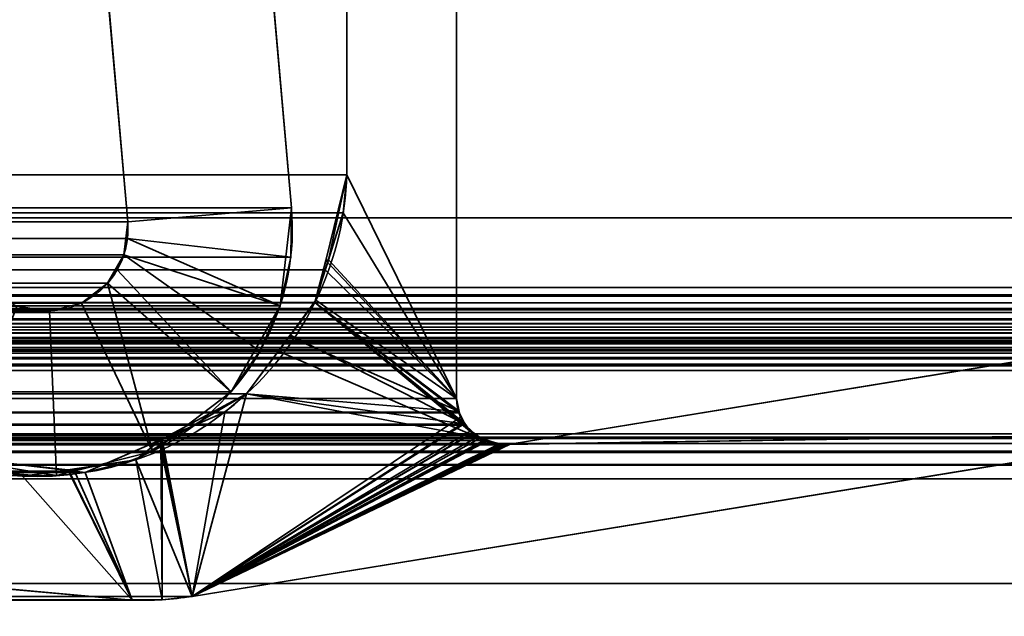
# Model space of a CAD drawing. Header units: millimetres. Extents: x -603 to 3703, y -115 to 193.
# Tile 312 of 656: x 400.01 to 409, y 3.72 to 9.16. Entities that reach past the tile are written whole.
import ezdxf

# ---------------------------------------------------------------- set-up
doc = ezdxf.new("R2010")
doc.units = ezdxf.units.MM
doc.layers.add('151', color=7, linetype='Continuous', true_color=0xffffff)

# ---------------------------------------------------------------- blocks, each defined once
blk = doc.blocks.new('UG_SURFACE_001')
at = {"layer": '151', "color": 252, "linetype": 'Continuous', "lineweight": 35}
for points in [[(603, -18, 2212.25), (603, 174.4, 2212.25), (-603, 174.4, 2212.25), (-603, -18, 2212.25)], [(-453, -18, 2062.2499), (-453, 174.4, 2062.2499), (453, 174.4, 2062.2499), (453, -18, 2062.2499)]]:
    blk.add_3dface(points, dxfattribs=at)
blk = doc.blocks.new('UG_SURFACE_009')
at = {"layer": '151', "color": 252, "linetype": 'Continuous', "lineweight": 35}
for points in [[(-414.5, -29.92, 2023.7501), (414.5, -29.92, 2023.7501), (414.5, 14.42, 2023.7501), (-414.5, 14.42, 2023.7501)], [(-413, -29.92, 2022.2499), (-413, 14.42, 2022.2499), (413, 14.42, 2022.2499), (413, -29.92, 2022.2499)], [(-401.8933, 14.2823, 2011.1434), (-402.4915, 7.4461, 2011.7414), (402.4915, 7.4461, 2011.7414), (401.8933, 14.2823, 2011.1434)], [(400.9971, 7.3154, 2010.2472), (400.3991, 14.1516, 2009.649), (401.8933, 14.2823, 2011.1434), (402.4915, 7.4461, 2011.7414)], [(-400.3991, 14.1516, 2009.649), (400.3991, 14.1516, 2009.649), (400.9971, 7.3154, 2010.2472), (-400.9971, 7.3154, 2010.2472)], [(402.4915, 7.4461, 2011.7414), (-402.4915, 7.4461, 2011.7414), (-402.4853, 6.9929, 2011.7352)], [(402.4853, 6.9929, 2011.7352), (402.4915, 7.4461, 2011.7414), (-402.4853, 6.9929, 2011.7352)], [(402.4915, 7.4461, 2011.7414), (402.4853, 6.9929, 2011.7352), (400.9951, 7.1643, 2010.2451), (400.9971, 7.3154, 2010.2472)], [(-400.9951, 7.1643, 2010.2451), (-400.9971, 7.3154, 2010.2472), (400.9971, 7.3154, 2010.2472)], [(-400.9951, 7.1643, 2010.2451), (400.9971, 7.3154, 2010.2472), (400.9951, 7.1643, 2010.2451)], [(400.9951, 7.1643, 2010.2451), (400.9628, 7.0167, 2010.2129), (-400.9628, 7.0167, 2010.2129), (-400.9951, 7.1643, 2010.2451)], [(402.3884, 6.55, 2011.6384), (402.2047, 6.1356, 2011.4546), (400.9628, 7.0167, 2010.2129), (400.9951, 7.1643, 2010.2451)], [(400.9951, 7.1643, 2010.2451), (402.4853, 6.9929, 2011.7352), (402.3884, 6.55, 2011.6384)], [(-400.9628, 7.0167, 2010.2129), (400.9628, 7.0167, 2010.2129), (400.9016, 6.8785, 2010.1516)], [(-400.9016, 6.8785, 2010.1516), (-400.9628, 7.0167, 2010.2129), (400.9016, 6.8785, 2010.1516)], [(400.9016, 6.8785, 2010.1516), (400.9628, 7.0167, 2010.2129), (402.2047, 6.1356, 2011.4546), (401.9416, 5.7665, 2011.1916)], [(-402.4853, 6.9929, 2011.7352), (-402.3884, 6.55, 2011.6384), (402.3884, 6.55, 2011.6384), (402.4853, 6.9929, 2011.7352)], [(400.9016, 6.8785, 2010.1516), (400.8139, 6.7555, 2010.0639), (-400.8139, 6.7555, 2010.0639), (-400.9016, 6.8785, 2010.1516)], [(401.9416, 5.7665, 2011.1916), (401.2231, 5.2213, 2010.473), (400.8139, 6.7555, 2010.0639), (400.9016, 6.8785, 2010.1516)], [(400.5744, 6.5738, 2009.8243), (-400.5744, 6.5738, 2009.8243), (-400.8139, 6.7555, 2010.0639), (400.8139, 6.7555, 2010.0639)], [(401.2231, 5.2213, 2010.473), (400.5744, 6.5738, 2009.8243), (400.8139, 6.7555, 2010.0639)], [(400.2827, 6.5007, 2009.5327), (-400.2827, 6.5007, 2009.5327), (-400.5744, 6.5738, 2009.8243), (400.5744, 6.5738, 2009.8243)], [(400.2827, 6.5007, 2009.5327), (400.5744, 6.5738, 2009.8243), (401.2231, 5.2213, 2010.473), (400.3482, 5.0021, 2009.5983)], [(402.2047, 6.1356, 2011.4546), (-402.3884, 6.55, 2011.6384), (-402.2047, 6.1356, 2011.4546)], [(402.2047, 6.1356, 2011.4546), (402.3884, 6.55, 2011.6384), (-402.3884, 6.55, 2011.6384)], [(399.9858, 6.5481, 2009.2359), (-399.9858, 6.5481, 2009.2359), (-400.2827, 6.5007, 2009.5327), (400.2827, 6.5007, 2009.5327)], [(400.3482, 5.0021, 2009.5983), (399.4574, 5.1442, 2008.7075), (399.9858, 6.5481, 2009.2359), (400.2827, 6.5007, 2009.5327)], [(-402.2047, 6.1356, 2011.4546), (-401.9416, 5.7665, 2011.1916), (401.9416, 5.7665, 2011.1916), (402.2047, 6.1356, 2011.4546)], [(401.9416, 5.7665, 2011.1916), (-401.9416, 5.7665, 2011.1916), (-401.2231, 5.2213, 2010.473), (401.2231, 5.2213, 2010.473)], [(401.2231, 5.2213, 2010.473), (-401.2231, 5.2213, 2010.473), (-400.3482, 5.0021, 2009.5983), (400.3482, 5.0021, 2009.5983)], [(400.3482, 5.0021, 2009.5983), (-400.3482, 5.0021, 2009.5983), (-399.4574, 5.1442, 2008.7075), (399.4574, 5.1442, 2008.7075)]]:
    blk.add_3dface(points, dxfattribs=at)
blk = doc.blocks.new('UG_SURFACE_010')
at = {"layer": '151', "color": 252, "linetype": 'Continuous', "lineweight": 35}
for points in [[(400.9971, 7.3154, -8.75), (400.3991, 14.1516, -8.75), (401.8933, 14.2823, -8.75), (402.4915, 7.4461, -8.75)], [(402.4915, 7.4461, 2011.7414), (401.8933, 14.2823, 2011.1434), (400.3991, 14.1516, 2009.649), (400.9971, 7.3154, 2010.2472)], [(401.8933, 14.2823, 2011.1434), (402.4915, 7.4461, 2011.7414), (402.4915, 7.4461, -8.75), (401.8933, 14.2823, -8.75)], [(400.3991, 14.1516, 2009.649), (400.3991, 14.1516, -8.75), (400.9971, 7.3154, -8.75), (400.9971, 7.3154, 2010.2472)], [(402.4915, 7.4461, -8.75), (402.3884, 6.55, -8.75), (400.9628, 7.0167, -8.75), (400.9971, 7.3154, -8.75)], [(400.9971, 7.3154, 2010.2472), (400.9951, 7.1643, 2010.2451), (402.4853, 6.9929, 2011.7352), (402.4915, 7.4461, 2011.7414)], [(402.4915, 7.4461, -8.75), (402.4853, 6.9929, 2011.7352), (402.3884, 6.55, 2011.6384)], [(402.3884, 6.55, 2011.6384), (402.3884, 6.55, -8.75), (402.4915, 7.4461, -8.75)], [(402.4915, 7.4461, -8.75), (402.4915, 7.4461, 2011.7414), (402.4853, 6.9929, 2011.7352)], [(400.9971, 7.3154, -8.75), (400.9628, 7.0167, -8.75), (400.9628, 7.0167, 2010.2129)], [(400.9628, 7.0167, 2010.2129), (400.9951, 7.1643, 2010.2451), (400.9971, 7.3154, -8.75)], [(400.9951, 7.1643, 2010.2451), (400.9971, 7.3154, 2010.2472), (400.9971, 7.3154, -8.75)], [(400.9951, 7.1643, 2010.2451), (400.9628, 7.0167, 2010.2129), (402.2047, 6.1356, 2011.4546), (402.3884, 6.55, 2011.6384)], [(402.3884, 6.55, 2011.6384), (402.4853, 6.9929, 2011.7352), (400.9951, 7.1643, 2010.2451)], [(400.9628, 7.0167, -8.75), (400.8139, 6.7555, -8.75), (400.8139, 6.7555, 2010.0639)], [(400.8139, 6.7555, 2010.0639), (400.9016, 6.8785, 2010.1516), (400.9628, 7.0167, -8.75)], [(400.8139, 6.7555, -8.75), (400.9628, 7.0167, -8.75), (402.3884, 6.55, -8.75), (401.9416, 5.7665, -8.75)], [(400.9016, 6.8785, 2010.1516), (400.9628, 7.0167, 2010.2129), (400.9628, 7.0167, -8.75)], [(401.9416, 5.7665, 2011.1916), (402.2047, 6.1356, 2011.4546), (400.9628, 7.0167, 2010.2129), (400.9016, 6.8785, 2010.1516)], [(400.9016, 6.8785, 2010.1516), (400.8139, 6.7555, 2010.0639), (401.2231, 5.2213, 2010.473), (401.9416, 5.7665, 2011.1916)], [(400.8139, 6.7555, 2010.0639), (400.8139, 6.7555, -8.75), (400.5744, 6.5738, -8.75), (400.5744, 6.5738, 2009.8243)], [(400.5744, 6.5738, -8.75), (400.8139, 6.7555, -8.75), (401.9416, 5.7665, -8.75), (401.2231, 5.2213, -8.75)], [(400.8139, 6.7555, 2010.0639), (400.5744, 6.5738, 2009.8243), (401.2231, 5.2213, 2010.473)], [(400.5744, 6.5738, 2009.8243), (400.5744, 6.5738, -8.75), (400.2827, 6.5007, -8.75), (400.2827, 6.5007, 2009.5327)], [(401.2231, 5.2213, -8.75), (400.3482, 5.0021, -8.75), (400.2827, 6.5007, -8.75), (400.5744, 6.5738, -8.75)], [(400.3482, 5.0021, 2009.5983), (401.2231, 5.2213, 2010.473), (400.5744, 6.5738, 2009.8243), (400.2827, 6.5007, 2009.5327)], [(399.9858, 6.5481, -8.75), (400.2827, 6.5007, -8.75), (400.3482, 5.0021, -8.75), (399.4574, 5.1442, -8.75)], [(400.2827, 6.5007, 2009.5327), (399.9858, 6.5481, 2009.2359), (399.4574, 5.1442, 2008.7075), (400.3482, 5.0021, 2009.5983)], [(400.2827, 6.5007, 2009.5327), (400.2827, 6.5007, -8.75), (399.9858, 6.5481, -8.75), (399.9858, 6.5481, 2009.2359)], [(402.3884, 6.55, -8.75), (402.2047, 6.1356, 2011.4546), (401.9416, 5.7665, 2011.1916)], [(401.9416, 5.7665, 2011.1916), (401.9416, 5.7665, -8.75), (402.3884, 6.55, -8.75)], [(402.3884, 6.55, -8.75), (402.3884, 6.55, 2011.6384), (402.2047, 6.1356, 2011.4546)], [(401.2231, 5.2213, 2010.473), (401.2231, 5.2213, -8.75), (401.9416, 5.7665, -8.75), (401.9416, 5.7665, 2011.1916)], [(400.3482, 5.0021, 2009.5983), (400.3482, 5.0021, -8.75), (401.2231, 5.2213, -8.75), (401.2231, 5.2213, 2010.473)], [(399.4574, 5.1442, 2008.7075), (399.4574, 5.1442, -8.75), (400.3482, 5.0021, -8.75), (400.3482, 5.0021, 2009.5983)]]:
    blk.add_3dface(points, dxfattribs=at)
blk = doc.blocks.new('UG_SURFACE_011')
at = {"layer": '151', "color": 252, "linetype": 'Continuous', "lineweight": 35}
for points in [[(-397, 4.0145, -7.75), (-412, 4.0145, -7.75), (-412, -24.9528, -7.75), (412, -24.9528, -7.75)], [(397, 4.0145, -8.75), (412, 4.0145, -8.75), (412, -24.9528, -8.75), (-412, -24.9528, -8.75)], [(397, 4.0145, -7.75), (-397, 4.0145, -7.75), (412, -24.9528, -7.75)], [(397, 4.0145, -8.75), (397, 4.0145, -7.75), (412, 4.0145, -7.75), (412, 4.0145, -8.75)], [(412, -24.9528, -7.75), (412, 4.0145, -7.75), (397, 4.0145, -7.75)]]:
    blk.add_3dface(points, dxfattribs=at)
blk = doc.blocks.new('UG_SURFACE_047')
at = {"layer": '151', "color": 7, "linetype": 'Continuous', "lineweight": 35}
for points in [[(-411.0615, 6.7187, 2020.3116), (-411.0615, 11.8663, 2020.3116), (411.0615, 11.8663, 2020.3116), (411.0615, 6.7187, 2020.3116)], [(-404, 11.8277, 2013.2501), (-404, 5.7035, 2013.2501), (404, 5.7035, 2013.2501), (404, 11.8277, 2013.2501)], [(402.9979, 7.7467, 2012.2478), (402.9979, 11.5427, 2012.2478), (404, 11.8277, 2013.2501), (404, 5.7035, 2013.2501)], [(412.0888, 7.3541, 2021.3387), (412.0888, 11.6334, 2021.3387), (-412.0888, 11.6334, 2021.3387), (-412.0888, 7.3541, 2021.3387)], [(402.9979, 11.5427, 2012.2478), (402.9979, 7.7467, 2012.2478), (-402.9979, 7.7467, 2012.2478), (-402.9979, 11.5427, 2012.2478)], [(-402.9649, 7.3975, 2012.2149), (-402.9979, 7.7467, 2012.2478), (402.9979, 7.7467, 2012.2478)], [(-402.9649, 7.3975, 2012.2149), (402.9979, 7.7467, 2012.2478), (402.9649, 7.3975, 2012.2149)], [(404, 5.7035, 2013.2501), (402.9649, 7.3975, 2012.2149), (402.9979, 7.7467, 2012.2478)], [(402.9649, 7.3975, 2012.2149), (402.8002, 6.8779, 2012.0502), (-402.8002, 6.8779, 2012.0502), (-402.9649, 7.3975, 2012.2149)], [(402.8002, 6.8779, 2012.0502), (402.9649, 7.3975, 2012.2149), (404, 5.7035, 2013.2501)], [(413.4353, 6.5775, 2022.6853), (412.0888, 7.3541, 2021.3387), (-412.0888, 7.3541, 2021.3387), (-413.4353, 6.5775, 2022.6853)], [(-402.8002, 6.8779, 2012.0502), (402.8002, 6.8779, 2012.0502), (402.7059, 6.5802, 2011.956)], [(-402.7059, 6.5802, 2011.956), (-402.8002, 6.8779, 2012.0502), (402.7059, 6.5802, 2011.956)], [(404, 5.7035, 2013.2501), (404.0184, 5.5798, 2013.2685), (402.7059, 6.5802, 2011.956), (402.8002, 6.8779, 2012.0502)], [(-411.0516, 6.6518, 2020.3016), (-411.0615, 6.7187, 2020.3116), (411.0615, 6.7187, 2020.3116)], [(411.0615, 6.7187, 2020.3116), (411.055, 6.6507, 2020.3049), (-411.0516, 6.6518, 2020.3016)], [(-411.0516, 6.6518, 2020.3016), (411.055, 6.6507, 2020.3049), (411.0538, 6.638, 2020.3037)], [(-411.0433, 6.596, 2020.2932), (-411.0516, 6.6518, 2020.3016), (411.0538, 6.638, 2020.3037)], [(413.4353, 6.5775, 2022.6853), (-413.4353, 6.5775, 2022.6853), (-413.5041, 6.5125, 2022.754), (413.5041, 6.5125, 2022.754)], [(-411.0109, 6.5274, 2020.2608), (-411.0433, 6.596, 2020.2932), (411.0538, 6.638, 2020.3037)], [(411.0538, 6.638, 2020.3037), (411.013, 6.5252, 2020.263), (-411.0109, 6.5274, 2020.2608)], [(402.7059, 6.5802, 2011.956), (402.3748, 6.1376, 2011.6248), (-402.3748, 6.1376, 2011.6248), (-402.7059, 6.5802, 2011.956)], [(402.3748, 6.1376, 2011.6248), (402.7059, 6.5802, 2011.956), (404.1873, 5.3527, 2013.4373)], [(402.7059, 6.5802, 2011.956), (404.0707, 5.4695, 2013.3207), (404.0795, 5.4607, 2013.3295)], [(404.0795, 5.4607, 2013.3295), (404.1705, 5.3696, 2013.4206), (402.7059, 6.5802, 2011.956)], [(404.1705, 5.3696, 2013.4206), (404.1873, 5.3527, 2013.4373), (402.7059, 6.5802, 2011.956)], [(402.7059, 6.5802, 2011.956), (404.0184, 5.5798, 2013.2685), (404.0222, 5.5719, 2013.272)], [(404.0222, 5.5719, 2013.272), (404.0707, 5.4695, 2013.3207), (402.7059, 6.5802, 2011.956)], [(-413.5551, 6.4328, 2022.805), (413.5551, 6.4328, 2022.805), (413.5294, 6.4886, 2022.7795)], [(-413.5294, 6.4886, 2022.7795), (-413.5551, 6.4328, 2022.805), (413.5294, 6.4886, 2022.7795)], [(413.5294, 6.4886, 2022.7795), (413.5041, 6.5125, 2022.754), (-413.5041, 6.5125, 2022.754), (-413.5294, 6.4886, 2022.7795)], [(-410.991, 6.4854, 2020.241), (-411.0109, 6.5274, 2020.2608), (411.013, 6.5252, 2020.263)], [(-410.991, 6.4854, 2020.241), (411.013, 6.5252, 2020.263), (411.0099, 6.5167, 2020.2599)], [(-410.9331, 6.4281, 2020.1831), (-410.991, 6.4854, 2020.241), (411.0099, 6.5167, 2020.2599)], [(411.0099, 6.5167, 2020.2599), (410.9333, 6.4266, 2020.1833), (-410.9331, 6.4281, 2020.1831)], [(-413.5757, 6.388, 2022.8257), (-413.5822, 6.3309, 2022.8322), (413.5822, 6.3309, 2022.8322)], [(413.5757, 6.388, 2022.8257), (413.5602, 6.4216, 2022.8102), (-413.5602, 6.4216, 2022.8102), (-413.5757, 6.388, 2022.8257)], [(-413.5757, 6.388, 2022.8257), (413.5822, 6.3309, 2022.8322), (413.5757, 6.388, 2022.8257)], [(413.5551, 6.4328, 2022.805), (-413.5551, 6.4328, 2022.805), (-413.5602, 6.4216, 2022.8102), (413.5602, 6.4216, 2022.8102)], [(-410.8693, 6.365, 2020.1192), (-410.9331, 6.4281, 2020.1831), (410.9333, 6.4266, 2020.1833)], [(-410.8693, 6.365, 2020.1192), (410.9333, 6.4266, 2020.1833), (410.8988, 6.386, 2020.1488)], [(-410.8335, 6.3511, 2020.0834), (-410.8693, 6.365, 2020.1192), (410.8988, 6.386, 2020.1488)], [(410.8988, 6.386, 2020.1488), (410.832, 6.3568, 2020.082), (-410.8335, 6.3511, 2020.0834)], [(413.5822, 6.3309, 2022.8322), (-413.5822, 6.3309, 2022.8322), (-413.5858, 6.2992, 2022.8357)], [(413.5858, 6.2992, 2022.8357), (413.5822, 6.3309, 2022.8322), (-413.5858, 6.2992, 2022.8357)], [(-413.5858, 6.2992, 2022.8357), (-413.5765, 6.2316, 2022.8267), (413.5765, 6.2316, 2022.8267), (413.5858, 6.2992, 2022.8357)], [(-410.7079, 6.3024, 2019.958), (-410.8335, 6.3511, 2020.0834), (410.832, 6.3568, 2020.082)], [(410.832, 6.3568, 2020.082), (410.7079, 6.3024, 2019.958), (-410.7079, 6.3024, 2019.958)], [(-404.4892, 5.2872, 2013.7391), (-410.7079, 6.3024, 2019.958), (410.7079, 6.3024, 2019.958), (404.4892, 5.2872, 2013.7391)], [(404.4892, 5.2872, 2013.7391), (410.7079, 6.3024, 2019.958), (410.6891, 5.381, 2019.9392)], [(413.5765, 6.2316, 2022.8267), (-413.5765, 6.2316, 2022.8267), (-413.5724, 6.2218, 2022.8224)], [(-413.5724, 6.2218, 2022.8224), (413.5728, 6.2213, 2022.8229), (413.5765, 6.2316, 2022.8267)], [(413.5539, 6.1695, 2022.804), (-413.5724, 6.2218, 2022.8224), (-413.5378, 6.1404, 2022.7878)], [(413.5539, 6.1695, 2022.804), (413.5728, 6.2213, 2022.8229), (-413.5724, 6.2218, 2022.8224)], [(412.5291, 6.2483, 2021.7791), (413.1932, 6.0016, 2022.4433), (-413.1932, 6.0016, 2022.4433), (-412.5291, 6.2483, 2021.7791)], [(412.5291, 6.2483, 2021.7791), (-412.5291, 6.2483, 2021.7791), (-412.4664, 6.2642, 2021.7164)], [(412.5291, 6.2483, 2021.7791), (-412.4664, 6.2642, 2021.7164), (-412.4352, 6.2596, 2021.6851)], [(412.3686, 6.2615, 2021.6186), (-412.4352, 6.2596, 2021.6851), (-412.3428, 6.2462, 2021.5929)], [(412.3686, 6.2615, 2021.6186), (412.4342, 6.2561, 2021.6842), (-412.4352, 6.2596, 2021.6851)], [(-412.4352, 6.2596, 2021.6851), (412.4342, 6.2561, 2021.6842), (412.5291, 6.2483, 2021.7791)], [(-412.3428, 6.2462, 2021.5929), (412.3434, 6.2499, 2021.5933), (412.3686, 6.2615, 2021.6186)], [(412.3434, 6.2499, 2021.5933), (-412.3428, 6.2462, 2021.5929), (-412.3025, 6.2403, 2021.5526)], [(-412.3025, 6.2403, 2021.5526), (412.2604, 6.2119, 2021.5104), (412.3434, 6.2499, 2021.5933)], [(-412.3025, 6.2403, 2021.5526), (-412.262, 6.2093, 2021.512), (412.2604, 6.2119, 2021.5104)], [(412.2416, 6.2033, 2021.4915), (412.2604, 6.2119, 2021.5104), (-412.262, 6.2093, 2021.512)], [(412.2416, 6.2033, 2021.4915), (-412.262, 6.2093, 2021.512), (-412.1961, 6.1589, 2021.446)], [(-412.1961, 6.1589, 2021.446), (412.1962, 6.151, 2021.4462), (412.2416, 6.2033, 2021.4915)], [(413.5539, 6.1695, 2022.804), (-413.5378, 6.1404, 2022.7878), (-413.5346, 6.1372, 2022.7847)], [(-413.5346, 6.1372, 2022.7847), (413.5324, 6.1402, 2022.7823), (413.5539, 6.1695, 2022.804)], [(413.4876, 6.0792, 2022.7377), (413.5324, 6.1402, 2022.7823), (-413.5346, 6.1372, 2022.7847)], [(-413.5346, 6.1372, 2022.7847), (-413.4668, 6.0667, 2022.7168), (413.4675, 6.0671, 2022.7175)], [(413.4675, 6.0671, 2022.7175), (413.4876, 6.0792, 2022.7377), (-413.5346, 6.1372, 2022.7847)], [(-412.1961, 6.1589, 2021.446), (-412.1939, 6.1552, 2021.4438), (412.1962, 6.151, 2021.4462)], [(412.1681, 6.1188, 2021.4181), (-412.1939, 6.1552, 2021.4438), (-412.1465, 6.0731, 2021.3964)], [(412.1681, 6.1188, 2021.4181), (412.1962, 6.151, 2021.4462), (-412.1939, 6.1552, 2021.4438)], [(-412.1465, 6.0731, 2021.3964), (412.1465, 6.0731, 2021.3964), (412.1681, 6.1188, 2021.4181)], [(402.0821, 5.7463, 2011.332), (-402.0821, 5.7463, 2011.332), (-402.3748, 6.1376, 2011.6248), (402.3748, 6.1376, 2011.6248)], [(404.1873, 5.3527, 2013.4373), (402.0821, 5.7463, 2011.332), (402.3748, 6.1376, 2011.6248)], [(413.4675, 6.0671, 2022.7175), (-413.4668, 6.0667, 2022.7168), (-413.4479, 6.0471, 2022.6979)], [(413.4675, 6.0671, 2022.7175), (-413.4479, 6.0471, 2022.6979), (-413.385, 6.014, 2022.635)], [(-413.385, 6.014, 2022.635), (413.3841, 6.0169, 2022.634), (413.4675, 6.0671, 2022.7175)], [(412.1321, 6.0177, 2021.3821), (-412.1465, 6.0731, 2021.3964), (-412.1321, 6.0177, 2021.3821)], [(412.1321, 6.0177, 2021.3821), (412.1465, 6.0731, 2021.3964), (-412.1465, 6.0731, 2021.3964)], [(413.3841, 6.0169, 2022.634), (-413.385, 6.014, 2022.635), (-413.3833, 6.0132, 2022.6333)], [(413.3696, 6.0082, 2022.6197), (413.3841, 6.0169, 2022.634), (-413.3833, 6.0132, 2022.6333)], [(-413.3833, 6.0132, 2022.6333), (-413.2925, 6.0044, 2022.5425), (413.2929, 6.0053, 2022.543)], [(413.2929, 6.0053, 2022.543), (413.3696, 6.0082, 2022.6197), (-413.3833, 6.0132, 2022.6333)], [(413.2929, 6.0053, 2022.543), (-413.2925, 6.0044, 2022.5425), (-413.215, 5.9969, 2022.465)], [(413.1932, 6.0016, 2022.4433), (413.2929, 6.0053, 2022.543), (-413.215, 5.9969, 2022.465)], [(-413.215, 5.9969, 2022.465), (-413.1932, 6.0016, 2022.4433), (413.1932, 6.0016, 2022.4433)], [(412.175, 2.6459, 2021.425), (412.1284, 5.9608, 2021.3785), (-412.1284, 5.9608, 2021.3785), (-412.175, 2.6459, 2021.425)], [(-412.1321, 6.0177, 2021.3821), (412.1284, 5.9608, 2021.3785), (412.1321, 6.0177, 2021.3821)], [(-412.1321, 6.0177, 2021.3821), (-412.1284, 5.9608, 2021.3785), (412.1284, 5.9608, 2021.3785)], [(404.0184, 5.5798, 2013.2685), (-404, 5.7035, 2013.2501), (-404.0144, 5.5936, 2013.2644)], [(404.0184, 5.5798, 2013.2685), (404, 5.7035, 2013.2501), (-404, 5.7035, 2013.2501)], [(-402.0821, 5.7463, 2011.332), (402.0821, 5.7463, 2011.332), (401.8839, 5.5793, 2011.1339)], [(-401.8839, 5.5793, 2011.1339), (-402.0821, 5.7463, 2011.332), (401.8839, 5.5793, 2011.1339)], [(404.1873, 5.3527, 2013.4373), (401.5852, 3.8982, 2010.8352), (401.8839, 5.5793, 2011.1339), (402.0821, 5.7463, 2011.332)], [(404.0707, 5.4695, 2013.3207), (-404.0236, 5.5731, 2013.2737), (-404.0688, 5.4724, 2013.3188)], [(-404.0144, 5.5936, 2013.2644), (-404.0236, 5.5731, 2013.2737), (404.0222, 5.5719, 2013.272)], [(404.0707, 5.4695, 2013.3207), (404.0222, 5.5719, 2013.272), (-404.0236, 5.5731, 2013.2737)], [(-404.0144, 5.5936, 2013.2644), (404.0222, 5.5719, 2013.272), (404.0184, 5.5798, 2013.2685)], [(401.8839, 5.5793, 2011.1339), (401.3108, 5.3319, 2010.5608), (-401.3108, 5.3319, 2010.5608), (-401.8839, 5.5793, 2011.1339)], [(401.3108, 5.3319, 2010.5608), (401.8839, 5.5793, 2011.1339), (401.5852, 3.8982, 2010.8352)], [(-404.0799, 5.4618, 2013.33), (-404.1725, 5.3741, 2013.4225), (404.1705, 5.3696, 2013.4206)], [(-404.0688, 5.4724, 2013.3188), (-404.0799, 5.4618, 2013.33), (404.0795, 5.4607, 2013.3295)], [(404.1705, 5.3696, 2013.4206), (404.0795, 5.4607, 2013.3295), (-404.0799, 5.4618, 2013.33)], [(-404.0688, 5.4724, 2013.3188), (404.0795, 5.4607, 2013.3295), (404.0707, 5.4695, 2013.3207)], [(410.8867, 5.3379, 2020.1368), (-410.9405, 5.2946, 2020.1905), (-410.8867, 5.3379, 2020.1368)], [(410.8867, 5.3379, 2020.1368), (410.9405, 5.2946, 2020.1905), (-410.9405, 5.2946, 2020.1905)], [(-410.8867, 5.3379, 2020.1368), (-410.8243, 5.3515, 2020.0744), (410.8243, 5.3515, 2020.0744), (410.8867, 5.3379, 2020.1368)], [(410.8243, 5.3515, 2020.0744), (-410.8243, 5.3515, 2020.0744), (-410.6891, 5.381, 2019.9392), (410.6891, 5.381, 2019.9392)], [(-410.6891, 5.381, 2019.9392), (-401.5852, 3.8982, 2010.8352), (401.5852, 3.8982, 2010.8352), (410.6891, 5.381, 2019.9392)], [(404.3997, 5.2825, 2013.6497), (-404.2871, 5.3179, 2013.5372), (-404.4071, 5.2857, 2013.6571)], [(-404.2099, 5.3386, 2013.4599), (-404.2871, 5.3179, 2013.5372), (404.2878, 5.3195, 2013.5379)], [(404.3997, 5.2825, 2013.6497), (404.2878, 5.3195, 2013.5379), (-404.2871, 5.3179, 2013.5372)], [(404.1873, 5.3527, 2013.4373), (-404.1725, 5.3741, 2013.4225), (-404.2099, 5.3386, 2013.4599)], [(-404.2099, 5.3386, 2013.4599), (404.2878, 5.3195, 2013.5379), (404.1873, 5.3527, 2013.4373)], [(404.1873, 5.3527, 2013.4373), (404.1705, 5.3696, 2013.4206), (-404.1725, 5.3741, 2013.4225)], [(-400.6085, 5.0287, 2009.8586), (-401.3108, 5.3319, 2010.5608), (401.3108, 5.3319, 2010.5608)], [(-400.6085, 5.0287, 2009.8586), (401.3108, 5.3319, 2010.5608), (400.6085, 5.0287, 2009.8586)], [(401.3118, 3.8675, 2010.5617), (401.0368, 3.8635, 2010.2868), (400.6085, 5.0287, 2009.8586), (401.3108, 5.3319, 2010.5608)], [(401.3108, 5.3319, 2010.5608), (401.5852, 3.8982, 2010.8352), (401.3118, 3.8675, 2010.5617)], [(410.6891, 5.381, 2019.9392), (401.5852, 3.8982, 2010.8352), (404.4552, 5.2832, 2013.7053), (404.4892, 5.2872, 2013.7391)], [(401.5852, 3.8982, 2010.8352), (404.1873, 5.3527, 2013.4373), (404.2878, 5.3195, 2013.5379)], [(404.2878, 5.3195, 2013.5379), (404.3997, 5.2825, 2013.6497), (401.5852, 3.8982, 2010.8352)], [(411.036, 5.2121, 2020.2861), (-411.036, 5.2121, 2020.2861), (-411.0306, 5.2222, 2020.2806)], [(-411.0306, 5.2222, 2020.2806), (-410.9405, 5.2946, 2020.1905), (410.9405, 5.2946, 2020.1905), (411.0306, 5.2222, 2020.2806)], [(411.0306, 5.2222, 2020.2806), (411.036, 5.2121, 2020.2861), (-411.0306, 5.2222, 2020.2806)], [(-404.4552, 5.2832, 2013.7053), (-404.4892, 5.2872, 2013.7391), (404.4892, 5.2872, 2013.7391)], [(-404.4552, 5.2832, 2013.7053), (404.4892, 5.2872, 2013.7391), (404.4552, 5.2832, 2013.7053)], [(404.4552, 5.2832, 2013.7053), (404.4212, 5.2819, 2013.6712), (-404.4212, 5.2819, 2013.6712), (-404.4552, 5.2832, 2013.7053)], [(404.4066, 5.2823, 2013.6566), (-404.4071, 5.2857, 2013.6571), (-404.4212, 5.2819, 2013.6712)], [(-404.4212, 5.2819, 2013.6712), (404.4212, 5.2819, 2013.6712), (404.4066, 5.2823, 2013.6566)], [(-404.4071, 5.2857, 2013.6571), (404.4066, 5.2823, 2013.6566), (404.3997, 5.2825, 2013.6497)], [(404.4212, 5.2819, 2013.6712), (404.4552, 5.2832, 2013.7053), (401.5852, 3.8982, 2010.8352)], [(401.5852, 3.8982, 2010.8352), (404.3997, 5.2825, 2013.6497), (404.4066, 5.2823, 2013.6566)], [(404.4066, 5.2823, 2013.6566), (404.4212, 5.2819, 2013.6712), (401.5852, 3.8982, 2010.8352)], [(411.0964, 5.1017, 2020.3464), (-411.0964, 5.1017, 2020.3464), (-411.036, 5.2121, 2020.2861), (411.036, 5.2121, 2020.2861)], [(399.643, 5.1431, 2008.893), (-399.643, 5.1431, 2008.893), (-400.5121, 5.0402, 2009.762), (400.5121, 5.0402, 2009.762)], [(399.643, 5.1431, 2008.893), (400.5121, 5.0402, 2009.762), (401.0368, 3.8635, 2010.2868), (398.3342, 4.1071, 2007.5841)], [(411.1224, 4.9715, 2020.3724), (-411.1224, 4.9715, 2020.3724), (-411.1005, 5.0942, 2020.3505)], [(-411.1005, 5.0942, 2020.3505), (-411.0964, 5.1017, 2020.3464), (411.0964, 5.1017, 2020.3464), (411.1005, 5.0942, 2020.3505)], [(411.1005, 5.0942, 2020.3505), (411.1224, 4.9715, 2020.3724), (-411.1005, 5.0942, 2020.3505)], [(400.6085, 5.0287, 2009.8586), (400.5121, 5.0402, 2009.762), (-400.5121, 5.0402, 2009.762), (-400.6085, 5.0287, 2009.8586)], [(400.5121, 5.0402, 2009.762), (400.6085, 5.0287, 2009.8586), (401.0368, 3.8635, 2010.2868)], [(-411.2049, 2.0412, 2020.4549), (-411.1224, 4.9715, 2020.3724), (411.1224, 4.9715, 2020.3724), (411.2049, 2.0412, 2020.4549)], [(-401.0368, 3.8635, 2010.2868), (-398.3342, 4.1071, 2007.5841), (398.3342, 4.1071, 2007.5841), (401.0368, 3.8635, 2010.2868)], [(401.3118, 3.8675, 2010.5617), (-401.5852, 3.8982, 2010.8352), (-401.3118, 3.8675, 2010.5617)], [(401.3118, 3.8675, 2010.5617), (401.5852, 3.8982, 2010.8352), (-401.5852, 3.8982, 2010.8352)], [(-401.3118, 3.8675, 2010.5617), (-401.0368, 3.8635, 2010.2868), (401.0368, 3.8635, 2010.2868), (401.3118, 3.8675, 2010.5617)]]:
    blk.add_3dface(points, dxfattribs=at)
blk = doc.blocks.new('UG_SURFACE_048')
at = {"layer": '151', "color": 7, "linetype": 'Continuous', "lineweight": 35}
for points in [[(404, 11.8277, -8.75), (404, 5.7035, -8.75), (402.9979, 7.7467, -8.75), (402.9979, 11.5427, -8.75)], [(404, 5.7035, 2013.2501), (404, 11.8277, 2013.2501), (402.9979, 11.5427, 2012.2478), (402.9979, 7.7467, 2012.2478)], [(404, 11.8277, 2013.2501), (404, 5.7035, 2013.2501), (404, 5.7035, -8.75), (404, 11.8277, -8.75)], [(402.9979, 11.5427, -8.75), (402.9979, 7.7467, -8.75), (402.9979, 7.7467, 2012.2478), (402.9979, 11.5427, 2012.2478)], [(402.9979, 7.7467, -8.75), (402.8053, 6.9637, -8.75), (402.8291, 6.9688, 2012.079)], [(402.8053, 6.9637, -8.75), (402.9979, 7.7467, -8.75), (404, 5.7035, -8.75)], [(402.8291, 6.9688, 2012.079), (402.9649, 7.3975, 2012.2149), (402.9979, 7.7467, -8.75)], [(402.9649, 7.3975, 2012.2149), (402.9979, 7.7467, 2012.2478), (402.9979, 7.7467, -8.75)], [(402.9979, 7.7467, 2012.2478), (402.9649, 7.3975, 2012.2149), (404, 5.7035, 2013.2501)], [(404, 5.7035, 2013.2501), (402.9649, 7.3975, 2012.2149), (402.8291, 6.9688, 2012.079)], [(402.7059, 6.5802, 2011.956), (402.8291, 6.9688, 2012.079), (402.8053, 6.9637, -8.75)], [(402.8291, 6.9688, 2012.079), (402.7059, 6.5802, 2011.956), (404.0144, 5.5936, 2013.2644), (404, 5.7035, 2013.2501)], [(402.8053, 6.9637, -8.75), (402.716, 6.601, -8.75), (402.7059, 6.5802, 2011.956)], [(404, 5.7035, -8.75), (402.716, 6.601, -8.75), (402.8053, 6.9637, -8.75)], [(402.716, 6.601, -8.75), (402.4714, 6.2711, -8.75), (402.4831, 6.2824, 2011.7331)], [(402.4714, 6.2711, -8.75), (402.716, 6.601, -8.75), (404, 5.7035, -8.75), (404.0248, 5.5859, -8.75)], [(402.4831, 6.2824, 2011.7331), (402.7059, 6.5802, 2011.956), (402.716, 6.601, -8.75)], [(404.0688, 5.4724, 2013.3188), (402.7059, 6.5802, 2011.956), (402.4831, 6.2824, 2011.7331)], [(402.7059, 6.5802, 2011.956), (404.0688, 5.4724, 2013.3188), (404.0648, 5.4813, 2013.3147)], [(404.0648, 5.4813, 2013.3147), (404.0182, 5.5853, 2013.2682), (402.7059, 6.5802, 2011.956)], [(404.0182, 5.5853, 2013.2682), (404.0144, 5.5936, 2013.2644), (402.7059, 6.5802, 2011.956)], [(401.5852, 3.8982, 2010.8352), (410.6891, 5.381, 2019.9392), (410.7079, 6.3024, 2019.958), (404.4892, 5.2872, 2013.7391)], [(404.4892, 5.2872, -8.75), (410.7079, 6.3024, -8.75), (410.6891, 5.381, -8.75)], [(404.4892, 5.2872, 2013.7391), (410.7079, 6.3024, 2019.958), (410.7079, 6.3024, -8.75), (404.4892, 5.2872, -8.75)], [(402.0821, 5.7463, 2011.332), (402.4831, 6.2824, 2011.7331), (402.4714, 6.2711, -8.75)], [(402.4831, 6.2824, 2011.7331), (402.0821, 5.7463, 2011.332), (404.0688, 5.4724, 2013.3188)], [(402.4714, 6.2711, -8.75), (402.0821, 5.7463, -8.75), (402.0821, 5.7463, 2011.332)], [(404.0248, 5.5859, -8.75), (402.0821, 5.7463, -8.75), (402.4714, 6.2711, -8.75)], [(402.0821, 5.7463, -8.75), (401.2951, 5.2773, -8.75), (401.2984, 5.3266, 2010.5484)], [(401.5852, 3.8982, -8.75), (401.2951, 5.2773, -8.75), (402.0821, 5.7463, -8.75)], [(401.2984, 5.3266, 2010.5484), (401.8839, 5.5793, 2011.1339), (402.0821, 5.7463, -8.75)], [(402.0821, 5.7463, -8.75), (404.0248, 5.5859, -8.75), (404.036, 5.5325, -8.75), (401.5852, 3.8982, -8.75)], [(402.0821, 5.7463, 2011.332), (401.8839, 5.5793, 2011.1339), (401.5852, 3.8982, 2010.8352), (404.0688, 5.4724, 2013.3188)], [(401.8839, 5.5793, 2011.1339), (402.0821, 5.7463, 2011.332), (402.0821, 5.7463, -8.75)], [(404.0248, 5.5859, -8.75), (404, 5.7035, -8.75), (404, 5.7035, 2013.2501)], [(404, 5.7035, 2013.2501), (404.0144, 5.5936, 2013.2644), (404.0248, 5.5859, -8.75)], [(401.5852, 3.8982, 2010.8352), (401.8839, 5.5793, 2011.1339), (401.2984, 5.3266, 2010.5484)], [(404.0144, 5.5936, 2013.2644), (404.0182, 5.5853, 2013.2682), (404.0248, 5.5859, -8.75)], [(404.036, 5.5325, -8.75), (404.0248, 5.5859, -8.75), (404.0182, 5.5853, 2013.2682)], [(404.0692, 5.4841, -8.75), (404.036, 5.5325, -8.75), (404.0182, 5.5853, 2013.2682)], [(404.0182, 5.5853, 2013.2682), (404.0648, 5.4813, 2013.3147), (404.0692, 5.4841, -8.75)], [(401.5852, 3.8982, -8.75), (404.036, 5.5325, -8.75), (404.0692, 5.4841, -8.75)], [(404.0692, 5.4841, -8.75), (404.1233, 5.4054, -8.75), (401.5852, 3.8982, -8.75)], [(404.1233, 5.4054, -8.75), (404.0692, 5.4841, -8.75), (404.0648, 5.4813, 2013.3147)], [(404.1514, 5.3941, 2013.4015), (404.0688, 5.4724, 2013.3188), (401.5852, 3.8982, 2010.8352)], [(401.5852, 3.8982, -8.75), (404.1233, 5.4054, -8.75), (404.1495, 5.3882, -8.75)], [(401.5852, 3.8982, 2010.8352), (404.2099, 5.3386, 2013.4599), (404.1514, 5.3941, 2013.4015)], [(404.0648, 5.4813, 2013.3147), (404.0688, 5.4724, 2013.3188), (404.1233, 5.4054, -8.75)], [(404.0688, 5.4724, 2013.3188), (404.1495, 5.3882, -8.75), (404.1233, 5.4054, -8.75)], [(404.0688, 5.4724, 2013.3188), (404.1514, 5.3941, 2013.4015), (404.1495, 5.3882, -8.75)], [(404.258, 5.317, -8.75), (404.1495, 5.3882, -8.75), (404.1514, 5.3941, 2013.4015)], [(404.1514, 5.3941, 2013.4015), (404.2099, 5.3386, 2013.4599), (404.258, 5.317, -8.75)], [(400.6085, 5.0287, 2009.8586), (401.2984, 5.3266, 2010.5484), (401.0712, 5.1439, -8.75)], [(401.2984, 5.3266, 2010.5484), (400.6085, 5.0287, 2009.8586), (401.0368, 3.8635, 2010.2868), (401.3118, 3.8675, 2010.5617)], [(401.2984, 5.3266, 2010.5484), (401.2951, 5.2773, -8.75), (401.0712, 5.1439, -8.75)], [(401.3118, 3.8675, 2010.5617), (401.5852, 3.8982, 2010.8352), (401.2984, 5.3266, 2010.5484)], [(404.1495, 5.3882, -8.75), (404.258, 5.317, -8.75), (401.5852, 3.8982, -8.75)], [(410.6891, 5.381, -8.75), (401.5852, 3.8982, -8.75), (404.4212, 5.2819, -8.75), (404.4552, 5.2832, -8.75)], [(410.6891, 5.381, 2019.9392), (401.5852, 3.8982, 2010.8352), (401.5852, 3.8982, -8.75), (410.6891, 5.381, -8.75)], [(404.2582, 5.3257, 2013.5083), (404.2099, 5.3386, 2013.4599), (401.5852, 3.8982, 2010.8352)], [(401.5852, 3.8982, 2010.8352), (404.3902, 5.2902, 2013.6402), (404.2582, 5.3257, 2013.5083)], [(404.258, 5.317, -8.75), (404.2673, 5.3109, -8.75), (401.5852, 3.8982, -8.75)], [(401.5852, 3.8982, -8.75), (404.2673, 5.3109, -8.75), (404.3901, 5.2878, -8.75)], [(404.2099, 5.3386, 2013.4599), (404.2582, 5.3257, 2013.5083), (404.258, 5.317, -8.75)], [(404.2673, 5.3109, -8.75), (404.258, 5.317, -8.75), (404.2582, 5.3257, 2013.5083)], [(404.3901, 5.2878, -8.75), (404.2673, 5.3109, -8.75), (404.2582, 5.3257, 2013.5083)], [(404.2582, 5.3257, 2013.5083), (404.3902, 5.2902, 2013.6402), (404.3901, 5.2878, -8.75)], [(410.6891, 5.381, -8.75), (404.4552, 5.2832, -8.75), (404.4892, 5.2872, -8.75)], [(401.5852, 3.8982, -8.75), (401.0712, 5.1439, -8.75), (401.2951, 5.2773, -8.75)], [(401.5852, 3.8982, 2010.8352), (404.4212, 5.2819, 2013.6712), (404.3902, 5.2902, 2013.6402)], [(404.3901, 5.2878, -8.75), (404.4212, 5.2819, -8.75), (401.5852, 3.8982, -8.75)], [(404.4892, 5.2872, 2013.7391), (404.4552, 5.2832, 2013.7053), (401.5852, 3.8982, 2010.8352)], [(404.4552, 5.2832, 2013.7053), (404.4212, 5.2819, 2013.6712), (401.5852, 3.8982, 2010.8352)], [(404.4212, 5.2819, -8.75), (404.3901, 5.2878, -8.75), (404.3902, 5.2902, 2013.6402)], [(404.3902, 5.2902, 2013.6402), (404.4212, 5.2819, 2013.6712), (404.4212, 5.2819, -8.75)], [(404.4552, 5.2832, -8.75), (404.4212, 5.2819, -8.75), (404.4212, 5.2819, 2013.6712), (404.4552, 5.2832, 2013.7053)], [(404.4552, 5.2832, 2013.7053), (404.4892, 5.2872, 2013.7391), (404.4892, 5.2872, -8.75), (404.4552, 5.2832, -8.75)], [(398.3342, 4.1071, 2007.5841), (401.0368, 3.8635, 2010.2868), (400.4592, 5.0464, 2009.7091), (399.625, 5.1452, 2008.8751)], [(400.4503, 5.0543, -8.75), (400.0367, 4.9946, -8.75), (399.625, 5.1452, 2008.8751)], [(399.625, 5.1452, 2008.8751), (400.4592, 5.0464, 2009.7091), (400.4503, 5.0543, -8.75)], [(400.0367, 4.9946, -8.75), (399.6324, 5.0961, -8.75), (399.625, 5.1452, 2008.8751)], [(401.0712, 5.1439, -8.75), (400.4503, 5.0543, -8.75), (400.4592, 5.0464, 2009.7091)], [(401.3118, 3.8675, -8.75), (401.0368, 3.8635, -8.75), (400.4503, 5.0543, -8.75), (401.0712, 5.1439, -8.75)], [(400.4592, 5.0464, 2009.7091), (400.6085, 5.0287, 2009.8586), (401.0712, 5.1439, -8.75)], [(401.0712, 5.1439, -8.75), (401.5852, 3.8982, -8.75), (401.3118, 3.8675, -8.75)], [(399.6324, 5.0961, -8.75), (400.0367, 4.9946, -8.75), (401.0368, 3.8635, -8.75), (398.3342, 4.1071, -8.75)], [(401.0368, 3.8635, -8.75), (400.0367, 4.9946, -8.75), (400.4503, 5.0543, -8.75)], [(401.0368, 3.8635, 2010.2868), (400.6085, 5.0287, 2009.8586), (400.4592, 5.0464, 2009.7091)], [(401.0368, 3.8635, 2010.2868), (398.3342, 4.1071, 2007.5841), (398.3342, 4.1071, -8.75), (401.0368, 3.8635, -8.75)], [(401.3118, 3.8675, 2010.5617), (401.0368, 3.8635, 2010.2868), (401.0368, 3.8635, -8.75), (401.3118, 3.8675, -8.75)], [(401.3118, 3.8675, -8.75), (401.5852, 3.8982, -8.75), (401.5852, 3.8982, 2010.8352), (401.3118, 3.8675, 2010.5617)]]:
    blk.add_3dface(points, dxfattribs=at)

msp = doc.modelspace()

# ---------------------------------------------------------------- linework, layer by layer
at = {"layer": '151', "linetype": 'Continuous', "lineweight": -3}
for p, q in [((401.8933, 14.2823, -8.75), (402.4914, 7.4461, -8.75)), ((401.8933, 14.2823, 2011.1433), (402.4914, 7.4461, 2011.7414)), ((401.8933, 14.2823, 2011.1433), (402.4914, 7.4461, 2011.7414)), ((400.3991, 14.1516, 2009.6491), (400.9971, 7.3154, 2010.2471)), ((400.3991, 14.1516, -8.75), (400.9971, 7.3154, -8.75)), ((400.3991, 14.1516, 2009.6491), (400.9971, 7.3154, 2010.2471)), ((404, 5.7035, 2013.25), (404, 11.8277, 2013.25)), ((404, 11.8277, -8.75), (404, 5.7035, -8.75)), ((404, 5.7035, 2013.25), (404, 11.8277, 2013.25)), ((402.9979, 7.7467, 2012.2479), (402.9979, 11.5427, 2012.2479)), ((402.9979, 11.5427, -8.75), (402.9979, 7.7467, -8.75)), ((402.9979, 11.5427, 2012.2479), (402.9979, 7.7467, 2012.2479)), ((402.9979, 7.7467, 2012.2479), (-402.9979, 7.7467, 2012.2479)), ((402.9979, 7.7467, -8.75), (402.9979, 7.7467, 2012.2479)), ((402.4914, 7.4461, 2011.7414), (-402.4914, 7.4461, 2011.7414)), ((402.4914, 7.4461, -8.75), (402.4914, 7.4461, 2011.7414)), ((412.0888, 7.3541, 2021.3388), (-412.0888, 7.3541, 2021.3388)), ((400.9971, 7.3154, 2010.2471), (-400.9971, 7.3154, 2010.2471)), ((400.9971, 7.3154, -8.75), (400.9971, 7.3154, 2010.2471)), ((-411.0615, 6.7187, 2020.3115), (411.0615, 6.7187, 2020.3115)), ((413.4353, 6.5775, 2022.6853), (-413.4353, 6.5775, 2022.6853)), ((-410.7079, 6.3024, 2019.9579), (410.7079, 6.3024, 2019.9579)), ((410.7079, 6.3024, 2019.9579), (404.4892, 5.2872, 2013.7392)), ((410.7079, 6.3024, 2019.9579), (404.4892, 5.2872, 2013.7392)), ((404.4892, 5.2872, -8.75), (410.7079, 6.3024, -8.75)), ((413.5766, 6.2316, 2022.8266), (-413.5766, 6.2316, 2022.8266)), ((412.5291, 6.2483, 2021.7791), (-412.5291, 6.2483, 2021.7791)), ((412.1465, 6.0731, 2021.3965), (-412.1465, 6.0731, 2021.3965)), ((413.1932, 6.0016, 2022.4432), (-413.1932, 6.0016, 2022.4432)), ((-412.1284, 5.9608, 2021.3784), (412.1284, 5.9608, 2021.3784)), ((-404, 5.7035, 2013.25), (404, 5.7035, 2013.25)), ((402.0821, 5.7463, 2011.3321), (-402.0821, 5.7463, 2011.3321)), ((402.0821, 5.7463, -8.75), (402.0821, 5.7463, 2011.3321)), ((404, 5.7035, 2013.25), (404, 5.7035, -8.75)), ((-410.6891, 5.381, 2019.9391), (410.6891, 5.381, 2019.9391)), ((401.5852, 3.8982, 2010.8352), (410.6891, 5.381, 2019.9391)), ((410.6891, 5.381, -8.75), (401.5852, 3.8982, -8.75)), ((401.5852, 3.8982, 2010.8352), (410.6891, 5.381, 2019.9391)), ((-404.4892, 5.2872, 2013.7392), (404.4892, 5.2872, 2013.7392)), ((-404.4212, 5.2819, 2013.6712), (404.4212, 5.2819, 2013.6712)), ((404.4212, 5.2819, 2013.6712), (404.4212, 5.2819, -8.75)), ((404.4892, 5.2872, 2013.7392), (404.4892, 5.2872, -8.75)), ((-411.1224, 4.9715, 2020.3724), (411.1224, 4.9715, 2020.3724)), ((398.3342, 4.1071, 2007.5842), (401.0368, 3.8635, 2010.2868)), ((398.3342, 4.1071, 2007.5842), (401.0368, 3.8635, 2010.2868)), ((401.0368, 3.8635, -8.75), (398.3342, 4.1071, -8.75)), ((397, 4.0145, -7.75), (412, 4.0145, -7.75)), ((397, 4.0145, -8.75), (412, 4.0145, -8.75)), ((-401.5852, 3.8982, 2010.8352), (401.5852, 3.8982, 2010.8352)), ((401.5852, 3.8982, 2010.8352), (401.5852, 3.8982, -8.75)), ((-401.0368, 3.8635, 2010.2868), (401.0368, 3.8635, 2010.2868)), ((401.0368, 3.8635, 2010.2868), (401.0368, 3.8635, -8.75))]:
    msp.add_line(p, q, dxfattribs=at)
at = {"layer": '151', "linetype": 'Continuous', "lineweight": -3, "extrusion": (0, 0, -1)}
for radius in [2.25, 0.75]:
    msp.add_arc((-400.25, 7.25, 8.75), radius, 175, 0, dxfattribs=at)
at = {"layer": '151', "linetype": 'Continuous', "lineweight": -3, "extrusion": (0.707107, 6.12323e-17, -0.707107)}
for major_axis, start_param, end_param in [((2.25, 0, 2.25), 6.195919, 9.424778), ((-2.25, 0, -2.25), 3.054326, 6.283185), ((-0.75, 0, -0.75), 3.054326, 6.283185), ((0.75, 0, 0.75), 6.195919, 9.424778)]:
    msp.add_ellipse((400.25, 7.25, 2009.5), major_axis=major_axis, ratio=0.707107, start_param=start_param, end_param=end_param, dxfattribs=at)
at = {"layer": '151', "linetype": 'Continuous', "lineweight": -3}
for points in [[(402.9979, 7.7467, -8.75), (402.9731, 6.9842, -8.75), (402.6432, 6.2631, -8.75), (402.0821, 5.7463, -8.75)], [(402.0821, 5.7463, 2011.3321), (402.6432, 6.2631, 2011.8932), (402.9731, 6.9842, 2012.2231), (402.9979, 7.7467, 2012.2479)], [(402.0821, 5.7463, 2011.3321), (402.6432, 6.2631, 2011.8932), (402.9731, 6.9842, 2012.2231), (402.9979, 7.7467, 2012.2479)], [(398.0592, 5.9099, 2007.3092), (399.1246, 4.7534, 2008.3746), (400.926, 4.6801, 2010.176), (402.0821, 5.7463, 2011.3321)], [(398.0592, 5.9099, 2007.3092), (399.1246, 4.7534, 2008.3746), (400.926, 4.6801, 2010.176), (402.0821, 5.7463, 2011.3321)], [(402.0821, 5.7463, -8.75), (400.926, 4.6801, -8.75), (399.1246, 4.7534, -8.75), (398.0592, 5.9099, -8.75)], [(404.4212, 5.2819, 2013.6712), (404.1883, 5.2819, 2013.4383), (404, 5.4706, 2013.25), (404, 5.7035, 2013.25)], [(404, 5.7035, -8.75), (404, 5.4706, -8.75), (404.1883, 5.2819, -8.75), (404.4212, 5.2819, -8.75)], [(404, 5.7035, 2013.25), (404, 5.4706, 2013.25), (404.1883, 5.2819, 2013.4383), (404.4212, 5.2819, 2013.6712)], [(404.4892, 5.2872, 2013.7392), (404.4665, 5.2837, 2013.7165), (404.4439, 5.2819, 2013.6939), (404.4212, 5.2819, 2013.6712)], [(404.4212, 5.2819, -8.75), (404.4439, 5.2819, -8.75), (404.4665, 5.2837, -8.75), (404.4892, 5.2872, -8.75)], [(404.4212, 5.2819, 2013.6712), (404.4439, 5.2819, 2013.6939), (404.4665, 5.2837, 2013.7165), (404.4892, 5.2872, 2013.7392)], [(401.5852, 3.8982, -8.75), (401.4039, 3.8688, -8.75), (401.2202, 3.8571, -8.75), (401.0368, 3.8635, -8.75)], [(401.0368, 3.8635, 2010.2868), (401.2202, 3.8571, 2010.4702), (401.4039, 3.8688, 2010.6539), (401.5852, 3.8982, 2010.8352)], [(401.5852, 3.8982, 2010.8352), (401.4039, 3.8688, 2010.6539), (401.2202, 3.8571, 2010.4702), (401.0368, 3.8635, 2010.2868)]]:
    msp.add_open_spline(points, degree=3, dxfattribs=at)

# ---------------------------------------------------------------- block references
for name in ['UG_SURFACE_001', 'UG_SURFACE_011', 'UG_SURFACE_009', 'UG_SURFACE_010', 'UG_SURFACE_047', 'UG_SURFACE_048']:
    msp.add_blockref(name, (0, 0), dxfattribs=at)

doc.saveas('drawing.dxf')
